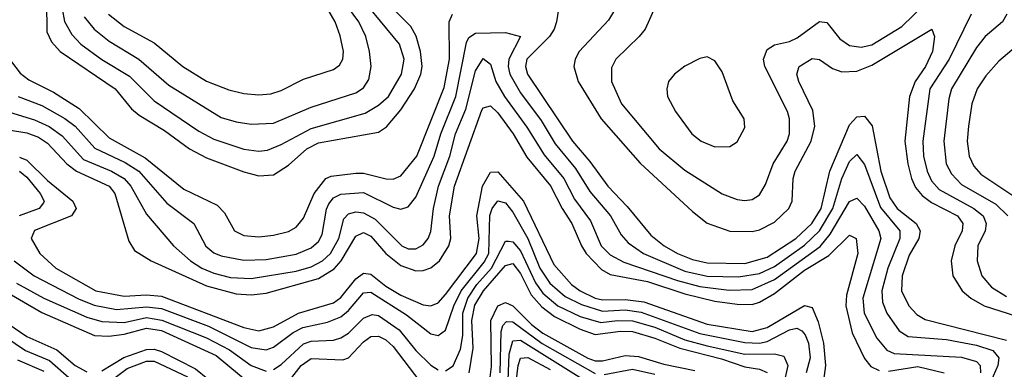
# Model space of a CAD drawing. Header units: inches. Extents: x 1308407 to 1441228, y 959628 to 1036311.
# Tile 440 of 656: x 1403091 to 1405724, y 971640 to 972575. Entities that reach past the tile are written whole.
import ezdxf

# ---------------------------------------------------------------- set-up
doc = ezdxf.new("R2010")
doc.units = ezdxf.units.IN
doc.header["$MEASUREMENT"] = 0
doc.layers.add('B4907', color=7, linetype='Continuous')

msp = doc.modelspace()

# ---------------------------------------------------------------- linework, layer by layer
at = {"layer": 'B4907', "color": 5}
for points, elevation in [([(1403263.3, 972583.3), (1403290.2, 972550.2), (1403330, 972517.5), (1403409.3, 972469.3), (1403490, 972400.4), (1403630, 972314), (1403670, 972301.9), (1403710, 972296.1), (1403770, 972298.1), (1403870, 972341.3), (1403990, 972379.9), (1404010, 972393.3), (1404024.4, 972415.6), (1404030.6, 972450), (1404026.6, 972490), (1404016.3, 972530), (1403998.2, 972570), (1403884.4, 972724.4)], 2860), ([(1403204.3, 972604.3), (1403210.2, 972570.2), (1403230, 972536.1), (1403254.4, 972510), (1403310, 972468.9), (1403384.2, 972424.2), (1403450, 972358.6), (1403570, 972276.6), (1403610, 972255.3), (1403690, 972229.1), (1403730, 972223.5), (1403753.5, 972226.5), (1403790, 972241), (1403870, 972284.3), (1404015.2, 972324.8), (1404050, 972346.2), (1404076.8, 972370), (1404111.7, 972430), (1404119.1, 972470), (1404106.8, 972510), (1403975.3, 972670)], 2840), ([(1403162.6, 972622.6), (1403163, 972543), (1403175.7, 972515.7), (1403199.2, 972490), (1403346.3, 972390), (1403390, 972337.2), (1403410, 972319.9), (1403478.4, 972278.4), (1403544.8, 972230), (1403590, 972205.7), (1403690, 972168.2), (1403730, 972157.7), (1403770, 972160.6), (1403810, 972185.6), (1403859, 972230), (1403890, 972245.6), (1404050, 972274.6), (1404071.5, 972288.5), (1404110, 972333.9), (1404147, 972390), (1404164.1, 972430), (1404167.5, 972450), (1404162.8, 972490), (1404150.9, 972530.9), (1404137.2, 972557.2), (1404045, 972650)], 2820), ([(1404538.8, 972650), (1404526.6, 972570), (1404520.7, 972550), (1404507.9, 972530), (1404447.3, 972470), (1404443.6, 972450), (1404448.8, 972430), (1404569, 972250), (1404616, 972196), (1404663.7, 972130), (1404715.4, 972075.4), (1404778.6, 971998.6), (1404814.9, 971970), (1404850, 971949.6), (1404890, 971933.6), (1404930, 971924.9), (1405030, 971923.1), (1405090, 971939.6), (1405167, 971990), (1405209.6, 972030), (1405234.3, 972070), (1405257.9, 972170), (1405310, 972293.7), (1405330, 972315.6), (1405350, 972317.2), (1405371.2, 972291.2), (1405394.1, 972170), (1405418.5, 972098.5), (1405438.2, 972070), (1405488.6, 972030), (1405499.2, 972010), (1405495.8, 971990), (1405470, 971944.9), (1405451.4, 971890), (1405449.5, 971850), (1405468.9, 971810), (1405490, 971786.4), (1405513.1, 971773.1), (1405730, 971717.4)], 2780), ([(1404698.6, 972630), (1404666, 972574), (1404587.4, 972490), (1404576.3, 972470), (1404572.6, 972450), (1404584.8, 972410), (1404646.1, 972310), (1404750, 972191.8), (1404890, 972061.6), (1404930, 972030.6), (1404990, 972009.4), (1405050, 972008.2), (1405070, 972013.3), (1405110, 972033.4), (1405147.9, 972070), (1405157.3, 972090), (1405159.9, 972150), (1405165, 972170), (1405208, 972250), (1405217.6, 972290), (1405212.3, 972332.3), (1405174.6, 972410), (1405169.1, 972430), (1405175.9, 972450), (1405210, 972471.5), (1405230, 972468.6), (1405265.1, 972445.1), (1405290, 972436.2), (1405330, 972437.8), (1405370, 972453.5), (1405530.1, 972550.1), (1405537.8, 972530), (1405532.1, 972490), (1405513.5, 972450), (1405486.2, 972410), (1405471.2, 972370), (1405458.7, 972250), (1405466, 972190), (1405475.9, 972150), (1405486.6, 972126.6), (1405504.9, 972104.9), (1405530, 972086.2), (1405599.2, 972050), (1405613.1, 972030), (1405611.7, 972010), (1405592.1, 971970), (1405581.9, 971930), (1405586.3, 971890), (1405611.4, 971850), (1405634.5, 971830), (1405670.7, 971810), (1405858, 971750)], 2820), ([(1403328.6, 972590), (1403370, 972557.3), (1403450, 972513.6), (1403526.8, 972450), (1403590, 972411.2), (1403650, 972387.3), (1403690, 972377.8), (1403730, 972374.3), (1403762.7, 972377.3), (1403790, 972385.7), (1403850, 972416.3), (1403930, 972442.2), (1403945.9, 972454), (1403955.2, 972470), (1403957.1, 972490), (1403947.9, 972532.1), (1403934.5, 972570), (1403911.6, 972610)], 2880), ([(1404790.1, 972609.9), (1404763.3, 972550), (1404747.6, 972530), (1404685.1, 972470), (1404673.4, 972446.6), (1404673.3, 972410), (1404700.8, 972350), (1404800.8, 972230), (1404870, 972172.3), (1404970, 972109), (1405010, 972093.9), (1405030, 972091.4), (1405050, 972094.4), (1405070, 972106.7), (1405086, 972134), (1405106.3, 972190), (1405143.3, 972250), (1405149.9, 972269.9), (1405149.5, 972310), (1405144.5, 972330), (1405083.5, 972450), (1405080.4, 972470), (1405090, 972495.9), (1405110, 972508.1), (1405150, 972517), (1405170, 972526.4), (1405230, 972570.5), (1405250, 972567.8), (1405284.5, 972524.5), (1405310, 972506.4), (1405341.7, 972501.7), (1405370, 972507.7), (1405450, 972557.5), (1405510, 972615.4)], 2840), ([(1403066.2, 972466.2), (1403091.9, 972431.9), (1403114.8, 972414.8), (1403180.9, 972381), (1403250, 972338.1), (1403330, 972259.4), (1403426.1, 972206.1), (1403530, 972122.1), (1403618.7, 972078.8), (1403638.4, 972058.4), (1403665, 972010), (1403690, 971997.9), (1403730, 971994.2), (1403770, 971998.5), (1403810, 972008.6), (1403830, 972019.9), (1403850, 972044), (1403877.9, 972110), (1403909.6, 972150), (1403923.4, 972156.6), (1403990, 972165), (1404010, 972165), (1404070.6, 972149.4), (1404090, 972149), (1404110, 972157.2), (1404152.9, 972210), (1404226, 972394), (1404240.4, 972470), (1404239.6, 972570), (1404248.6, 972590)], 2780), ([(1405635.9, 972590), (1405576.7, 972470), (1405525.2, 972390), (1405506.7, 972250), (1405508.3, 972210), (1405517.7, 972170), (1405530, 972143.7), (1405550, 972121), (1405642.9, 972070), (1405667.7, 972050), (1405676.3, 972030), (1405673.2, 972010), (1405653.7, 971970), (1405651.6, 971930), (1405664.6, 971890), (1405690, 971859.1), (1405730, 971834.5)], 2840), ([(1405731, 972590), (1405719.6, 972570), (1405673.6, 972530), (1405650, 972500.9), (1405582.9, 972390), (1405576, 972364), (1405562.3, 972250), (1405568.9, 972190), (1405582.7, 972162.7), (1405610, 972134.3), (1405701.3, 972081.3), (1405733.9, 972050)], 2860), ([(1405831.8, 972568.2), (1405710, 972464.2), (1405674.8, 972425.2), (1405651.7, 972390), (1405637.3, 972350), (1405628.2, 972290), (1405625.1, 972250), (1405630.5, 972210), (1405643.2, 972183.2), (1405661.7, 972161.7), (1405758, 972098)], 2880), ([(1403086.3, 972370), (1403150, 972345.5), (1403211.1, 972311.1), (1403239.4, 972290), (1403291.7, 972231.7), (1403373.1, 972193.1), (1403409.4, 972170), (1403484.2, 972084.2), (1403556.8, 972030), (1403588.9, 971968.9), (1403610, 971951.7), (1403630, 971943), (1403690, 971931.8), (1403750, 971933.9), (1403830, 971948.2), (1403870, 971964.4), (1403890, 971981.8), (1403899.8, 972000.2), (1403911.4, 972068.6), (1403917.7, 972082.3), (1403930, 972098.6), (1403950, 972108.3), (1404010, 972112.8), (1404090, 972073.6), (1404110, 972068.7), (1404130, 972074.7), (1404150, 972100.8), (1404198.9, 972210), (1404217.6, 972270), (1404257.3, 972370), (1404285.7, 972514.3), (1404291.9, 972528.1), (1404310, 972539.1), (1404390, 972541), (1404430.5, 972530.5), (1404399, 972470), (1404397.4, 972450), (1404401.8, 972430), (1404430, 972379.7), (1404485.3, 972305.3), (1404522.9, 972242.9), (1404577.4, 972177.4), (1404615.5, 972115.5), (1404671, 972050), (1404699.9, 971999.9), (1404718, 971978), (1404758.9, 971950), (1404870, 971902.5), (1404930, 971889.2), (1405013.2, 971886.8), (1405070, 971896.1), (1405110, 971915.2), (1405190, 971971.5), (1405230.5, 972010), (1405265.6, 972070), (1405290, 972150.1), (1405310, 972195.9), (1405330, 972214.8), (1405350, 972187.8), (1405392.8, 972072.8), (1405444.9, 972010), (1405444.8, 971990), (1405412.8, 971910), (1405397.2, 971850), (1405399, 971819), (1405410, 971790.1), (1405443, 971743), (1405467.1, 971727.1), (1405570, 971719.1), (1405650, 971704.6), (1405693.8, 971690), (1405709.5, 971670), (1405707.4, 971650), (1405663.1, 971550)], 2760), ([(1403051.7, 972331.7), (1403130, 972307.5), (1403169.5, 972289.5), (1403204.2, 972264.2), (1403261.2, 972201.2), (1403336.6, 972170), (1403370.3, 972150.3), (1403387.6, 972130), (1403430, 972054.7), (1403502.4, 971970), (1403547.2, 971930), (1403578, 971910), (1403610, 971896.7), (1403654.2, 971885.8), (1403710, 971882.3), (1403830, 971902.3), (1403870, 971914.2), (1403900.8, 971930), (1403922.1, 971950), (1403944.5, 971990), (1403957.9, 972042.1), (1403970, 972056.1), (1403990, 972061), (1404010, 972058.5), (1404041.2, 972041.2), (1404113.2, 971970), (1404130, 971962.5), (1404150, 971962.2), (1404170, 971972.4), (1404183.7, 971990), (1404190, 972008.9), (1404197.1, 972070), (1404210.8, 972130), (1404241, 972210), (1404256.1, 972270), (1404284.4, 972335.6), (1404310, 972438.1), (1404330, 972471.2), (1404350, 972456), (1404364.5, 972410), (1404387.5, 972370), (1404447.6, 972287.6), (1404493.7, 972213.7), (1404545.9, 972150), (1404574.6, 972094.6), (1404617.1, 972037.1), (1404645.8, 971970), (1404670, 971945.9), (1404706.5, 971926.5), (1404850, 971877.2), (1404910, 971861.2), (1404988.7, 971851.3), (1405050, 971853.1), (1405110, 971879.7), (1405231.7, 971968.3), (1405259, 972001), (1405310, 972088.8), (1405330, 972097.8), (1405350, 972076.3), (1405389.2, 972010), (1405393.9, 971990), (1405346, 971830), (1405349.8, 971789.8), (1405383.3, 971723.3), (1405410, 971690.5), (1405430, 971681.6), (1405610, 971671.8), (1405650, 971660.8), (1405660.1, 971650), (1405661.1, 971630)], 2740), ([(1403060.3, 972280.3), (1403110, 972272.7), (1403141.2, 972261.2), (1403164.6, 972244.6), (1403216.8, 972190), (1403242.3, 972170), (1403329.7, 972130), (1403345.3, 972110), (1403382.8, 971982.8), (1403397.6, 971957.6), (1403442.5, 971930), (1403590, 971862.8), (1403670, 971842), (1403710, 971838.8), (1403750, 971843.7), (1403890, 971882.4), (1403931.6, 971908.4), (1403950.3, 971930), (1403990, 971995.9), (1404010, 972005.7), (1404030, 971996.3), (1404070, 971950), (1404110, 971917.8), (1404150, 971903.6), (1404170, 971904), (1404190, 971911), (1404213.2, 971930), (1404238.8, 971970), (1404243.6, 971990), (1404239.9, 972050), (1404253.3, 972130), (1404326.9, 972333.1), (1404330, 972339.5), (1404350, 972344.6), (1404370, 972326.2), (1404410.8, 972270), (1404447.5, 972207.4), (1404510.7, 972130.7), (1404541.7, 972070), (1404568, 972030), (1404593.2, 971970), (1404606.1, 971950), (1404647, 971907), (1404670, 971893.8), (1404770, 971874.7), (1404870, 971841.6), (1404950, 971821.8), (1405010, 971813.6), (1405050, 971813.2), (1405070, 971819.4), (1405110, 971842.7), (1405190, 971904.6), (1405255.3, 971944.7), (1405310, 971998.6), (1405327.8, 971990), (1405332.2, 971950), (1405302, 971838), (1405300.3, 971810), (1405317, 971737), (1405350, 971669), (1405367.6, 971647.6), (1405390, 971636.3)], 2720), ([(1403090, 972207.8), (1403110, 972199.4), (1403165.4, 972145.4), (1403233, 972090), (1403241.7, 972070), (1403229, 972050), (1403130, 972011.4), (1403120.9, 971990), (1403144.1, 971950), (1403187.5, 971910), (1403294, 971850), (1403370, 971835.1), (1403430, 971838.8), (1403470, 971835.3), (1403690, 971752), (1403730, 971742.3), (1403770, 971753.2), (1403836.2, 971790), (1403930, 971818), (1403950, 971832.1), (1403990, 971882.1), (1404010, 971897.2), (1404030, 971894), (1404070, 971862.5), (1404110, 971838.4), (1404170, 971812.6), (1404190, 971809.7), (1404210, 971817.4), (1404230, 971839.5), (1404312.9, 971950), (1404319.4, 971990), (1404313.6, 972050), (1404328.8, 972130), (1404350, 972167.2), (1404370, 972168.2), (1404437.9, 972090), (1404519.8, 971919.8), (1404566.8, 971866.8), (1404589.8, 971849.8), (1404629.7, 971830), (1404650, 971825.2), (1404710, 971826.9), (1404759.9, 971819.9), (1404930, 971760.6), (1405050, 971740.9), (1405090, 971751.6), (1405190, 971810.6), (1405210, 971805.5), (1405226.3, 971766.3), (1405240.6, 971710), (1405246.1, 971650), (1405236.7, 971576.7)], 2680), ([(1403090, 972170.4), (1403110, 972153.8), (1403145.8, 972110), (1403156.2, 972090), (1403154.4, 972085.6), (1403142.8, 972070), (1403089.6, 972050)], 2660), ([(1403076.3, 971930), (1403129.7, 971890), (1403248.1, 971828.1), (1403290, 971811.2), (1403350, 971799.9), (1403430, 971807.3), (1403470, 971802.3), (1403595.5, 971755.5), (1403710, 971698), (1403750, 971691.6), (1403770, 971698.8), (1403822.2, 971737.8), (1403848.3, 971751.7), (1403914.2, 971765.8), (1403950, 971780.2), (1403970, 971796.8), (1404010, 971844.2), (1404030, 971846.1), (1404125.1, 971785.2), (1404190, 971734.3), (1404210, 971730.6), (1404230, 971744.6), (1404251.7, 971810), (1404271.2, 971850), (1404333.4, 971926.6), (1404345.4, 971950), (1404348.6, 972051.4), (1404354.8, 972070), (1404370, 972091), (1404390, 972084.8), (1404410, 972060.5), (1404450.1, 971990.1), (1404482.4, 971910), (1404508.3, 971870), (1404550, 971834.5), (1404593.1, 971813.1), (1404650, 971795.6), (1404710, 971798.9), (1404752.8, 971792.8), (1404910, 971735.3), (1405030, 971711.1), (1405070, 971710), (1405090, 971714.2), (1405150, 971744.9), (1405169.7, 971749.7), (1405182.4, 971742.4), (1405192.1, 971732.1), (1405200.2, 971710), (1405205, 971670), (1405194.5, 971630)], 2660), ([(1404230, 971635.5), (1404250, 971649), (1404270, 971693.2), (1404276.4, 971730), (1404275.9, 971790), (1404289.3, 971830), (1404313.3, 971866.6), (1404352.8, 971910), (1404390, 971982.6), (1404397.8, 971982.2), (1404410, 971981.1), (1404430, 971957.1), (1404470, 971871.2), (1404490, 971843.4), (1404530, 971809.7), (1404590, 971780.7), (1404645.1, 971765.1), (1404690, 971770.4), (1404730, 971769.3), (1404790, 971752.6), (1404870, 971719), (1404930, 971702.8), (1405030, 971680.5), (1405110, 971681.3), (1405134.5, 971674.5), (1405145.4, 971650), (1405136, 971610)], 2640), ([(1404293, 971630), (1404303.8, 971696.2), (1404300.3, 971770), (1404308.4, 971811.6), (1404331.4, 971850), (1404390, 971917.4), (1404410, 971922.8), (1404430, 971896.5), (1404459.2, 971839.2), (1404487.1, 971807.1), (1404521.1, 971781.1), (1404590, 971746.9), (1404630, 971733.1), (1404697.9, 971742.1), (1404730, 971741), (1404790, 971723.3), (1404856.2, 971696.2), (1404967.9, 971667.9), (1405030, 971646.1), (1405070, 971640.3), (1405090, 971630.9)], 2620), ([(1402970, 971896.5), (1403150, 971792), (1403290.4, 971730.4), (1403328.7, 971728.7), (1403370, 971733.3), (1403430, 971750.2), (1403470, 971743.3), (1403616.5, 971676.5), (1403710, 971598.8)], 2620), ([(1403082.5, 971870), (1403155.3, 971830), (1403270, 971779), (1403310, 971767.3), (1403370, 971765.2), (1403430, 971778.2), (1403471, 971771), (1403590, 971724), (1403651.6, 971691.6), (1403710, 971649.8), (1403750, 971635.1)], 2640), ([(1402990, 971808.3), (1403110, 971727.2), (1403190, 971692), (1403239.2, 971650), (1403270, 971633.3)], 2580), ([(1404348.4, 971611.6), (1404352.9, 971647.1), (1404350.8, 971770), (1404370, 971809.8), (1404390, 971818.9), (1404410, 971810), (1404460, 971760), (1404490, 971736.7), (1404610, 971669.7), (1404630, 971662.6), (1404650, 971662.1), (1404710, 971676.5), (1404746.2, 971673.8), (1404813.5, 971653.5), (1404896.8, 971636.8)], 2580), ([(1402970, 971782.3), (1403105.9, 971690), (1403170, 971663.7), (1403230, 971610.3)], 2560), ([(1403770, 971638.8), (1403790, 971652.6), (1403850, 971708.1), (1403870, 971715), (1403930, 971717.8), (1403950, 971724), (1403970, 971736.7), (1404010, 971776.5), (1404033.4, 971786.6), (1404050, 971783.3), (1404105.3, 971745.2), (1404150.1, 971690), (1404190, 971650.5), (1404210, 971638.2)], 2640), ([(1404376, 971630), (1404378.7, 971741.3), (1404383.2, 971756.8), (1404392.8, 971767.2), (1404410, 971766.7), (1404488.6, 971708.6), (1404630, 971628.1)], 2560), ([(1403797.5, 971590), (1403843.7, 971650), (1403870, 971668.3), (1403954.9, 971665.1), (1403970, 971670.4), (1404010, 971713.2), (1404030, 971727.8), (1404050, 971728.5), (1404070, 971719), (1404090, 971700.7), (1404189.2, 971569.2)], 2620), ([(1404397.5, 971610), (1404400, 971680), (1404410, 971715.9), (1404430, 971717.3), (1404630, 971592.7)], 2540), ([(1403310, 971635.2), (1403369, 971671), (1403430, 971693), (1403450, 971693.4), (1403470, 971687.7), (1403560.7, 971640.7), (1403594.1, 971614.1)], 2580), ([(1404417.1, 971590), (1404423.9, 971650), (1404430.5, 971669.5), (1404450, 971671.1), (1404510, 971639.4)], 2520), ([(1403084.6, 971664.6), (1403155, 971635)], 2540), ([(1403310, 971591.1), (1403378.1, 971641.9), (1403430, 971661.9), (1403450, 971661.8), (1403539.6, 971619.6)], 2560), ([(1405414.5, 971634.5), (1405492.7, 971647.3), (1405563.7, 971630)], 2720), ([(1404654, 971626), (1404730, 971640), (1404790, 971627.1)], 2560)]:
    msp.add_lwpolyline(points, dxfattribs=dict(at, elevation=elevation))
at = {"layer": 'B4907', "color": 5, "elevation": 2860}
msp.add_lwpolyline([(1404930, 972475.6), (1404910, 972471.3), (1404870, 972451), (1404842.4, 972430), (1404826.3, 972410), (1404821.5, 972390), (1404823.6, 972370), (1404844.5, 972330), (1404888.4, 972270), (1404913.7, 972250), (1404950, 972235), (1404990, 972235.6), (1405010, 972248.9), (1405030, 972286.8), (1405028.5, 972310), (1404998.3, 972358.3), (1404970, 972436.2), (1404950, 972465.6)], close=True, dxfattribs=at)

doc.saveas('drawing.dxf')
